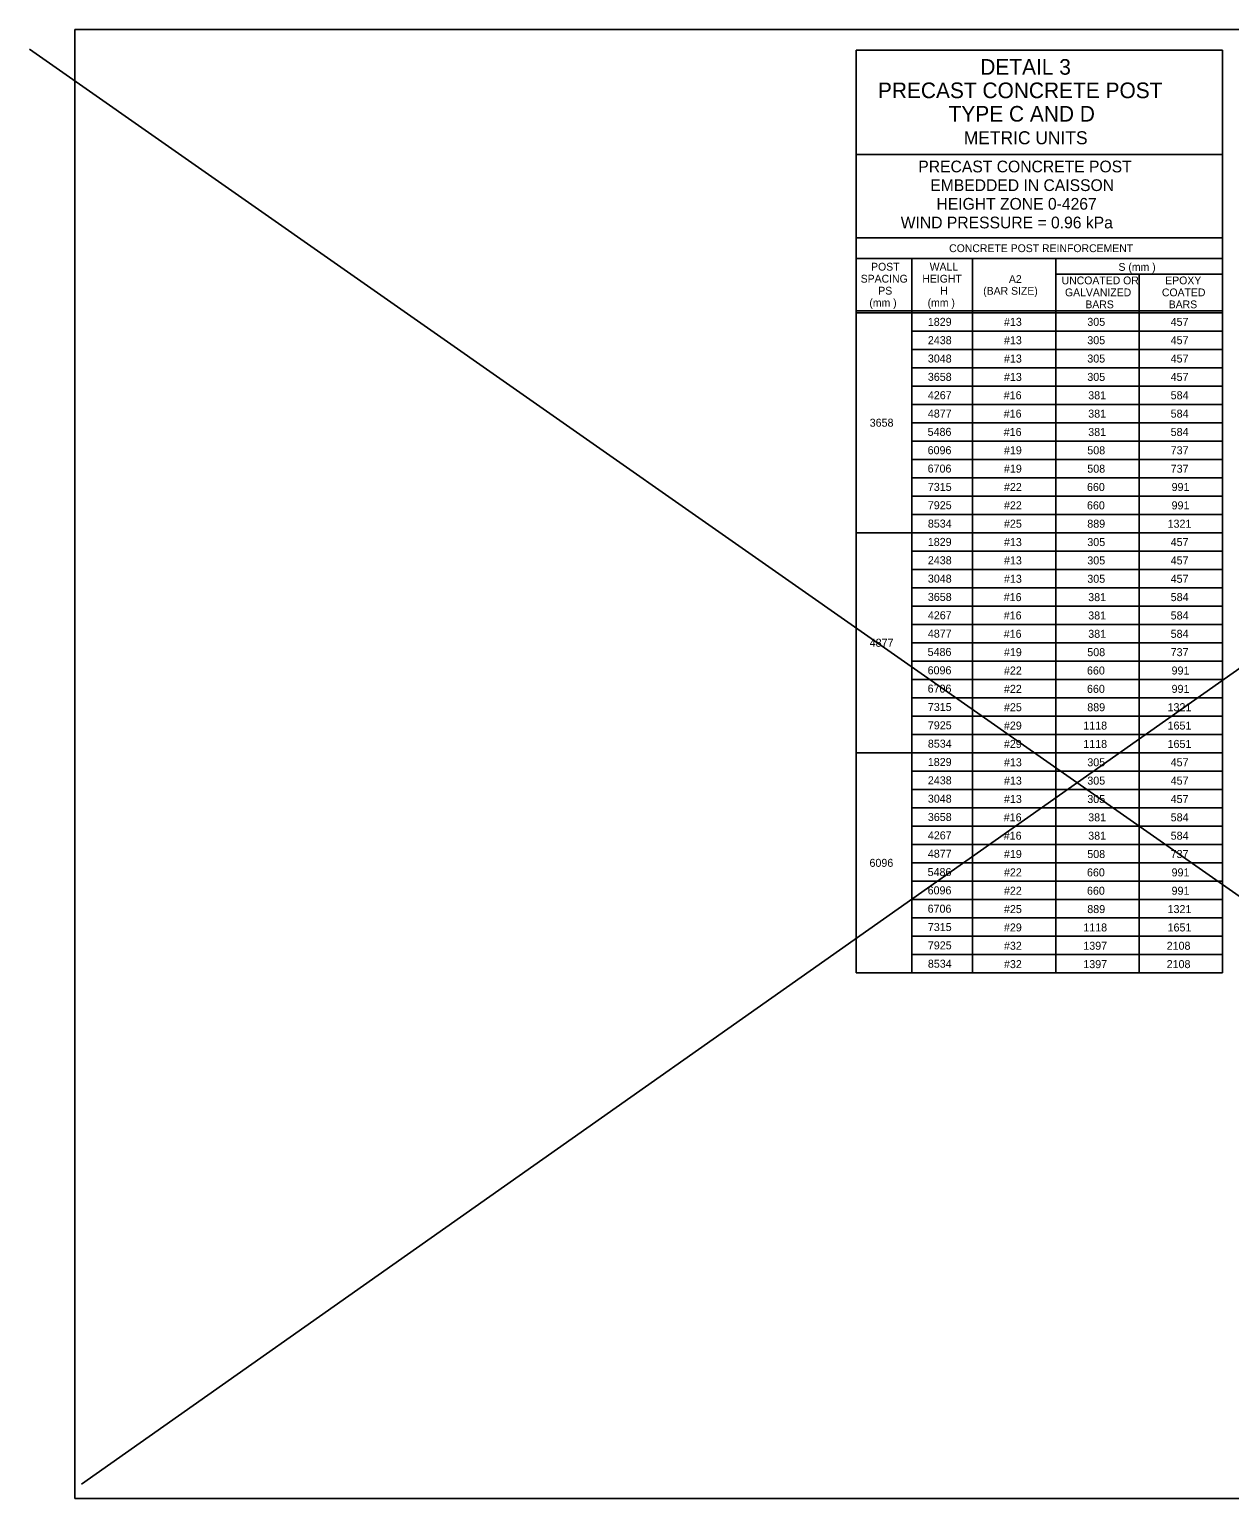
# Model space of a CAD drawing. Extents: x 3351 to 8430, y -3586 to 1457.
# Drawn here: x 5466 to 5927, y -1789 to -1225 of the extents above; entities that cross this region are included whole.
import ezdxf

# ---------------------------------------------------------------- set-up
doc = ezdxf.new("R2010")
doc.units = 0
doc.layers.add('1', color=7, linetype='Continuous')
doc.layers.add('2', color=7, linetype='Continuous')

msp = doc.modelspace()

# ---------------------------------------------------------------- linework, layer by layer
at = {"layer": '1'}
for p, q in [((5465.95, -1232.89), (6239.1, -1774.22)), ((5783.34, -1233.31), (5783.34, -1587.5)), ((5924.01, -1233.31), (5783.34, -1233.31)), ((5924.01, -1233.31), (5924.01, -1587.5)), ((6258.97, -1239.01), (5486, -1783.78)), ((5924.01, -1273.31), (5783.34, -1273.31)), ((5783.34, -1305.31), (5924.01, -1305.31)), ((5783.34, -1305.31), (5856.68, -1305.31)), ((5783.34, -1313.31), (5924.01, -1313.31)), ((5804.68, -1587.5), (5804.68, -1313.31)), ((5828.01, -1313.31), (5828.01, -1587.5)), ((5860.01, -1313.31), (5860.01, -1587.5)), ((5924.05, -1319.3), (5860.05, -1319.3)), ((5892.01, -1319.3), (5892.01, -1587.5)), ((5783.34, -1333.31), (5924.01, -1333.31)), ((5783.34, -1334.06), (5924.01, -1334.06)), ((5804.68, -1341.1), (5924.01, -1341.1)), ((5844.01, -1337.58), (5844.01, -1337.58)), ((5876.01, -1337.58), (5876.01, -1337.58)), ((5908.01, -1337.58), (5908.01, -1337.58)), ((5804.68, -1348.14), (5924.01, -1348.14)), ((5804.68, -1355.18), (5924.01, -1355.18)), ((5804.68, -1362.22), (5924.01, -1362.22)), ((5804.68, -1369.26), (5924.01, -1369.26)), ((5804.68, -1376.3), (5924.01, -1376.3)), ((5804.68, -1383.34), (5924.01, -1383.34)), ((5804.68, -1390.38), (5924.01, -1390.38)), ((5804.68, -1397.42), (5924.01, -1397.42)), ((5804.68, -1404.46), (5924.01, -1404.46)), ((5804.68, -1411.5), (5924.01, -1411.5)), ((5783.34, -1418.54), (5924.01, -1418.54)), ((5804.68, -1425.58), (5924.01, -1425.58)), ((5844.01, -1422.06), (5844.01, -1422.06)), ((5876.01, -1422.06), (5876.01, -1422.06)), ((5908.01, -1422.06), (5908.01, -1422.06)), ((5804.68, -1432.62), (5924.01, -1432.62)), ((5804.68, -1439.66), (5924.01, -1439.66)), ((5804.68, -1446.7), (5924.01, -1446.7)), ((5804.68, -1453.74), (5924.01, -1453.74)), ((5804.68, -1460.78), (5924.01, -1460.78)), ((5804.68, -1467.82), (5924.01, -1467.82)), ((5804.68, -1474.86), (5924.01, -1474.86)), ((5804.68, -1481.9), (5924.01, -1481.9)), ((5804.68, -1488.94), (5924.01, -1488.94)), ((5804.68, -1495.98), (5924.01, -1495.98)), ((5783.34, -1503.02), (5924.01, -1503.02)), ((5783.34, -1503.02), (5924.01, -1503.02)), ((5804.68, -1510.06), (5924.01, -1510.06)), ((5804.68, -1510.06), (5924.01, -1510.06)), ((5844.01, -1506.54), (5844.01, -1506.54)), ((5876.01, -1506.54), (5876.01, -1506.54)), ((5908.01, -1506.54), (5908.01, -1506.54)), ((5804.68, -1517.1), (5924.01, -1517.1)), ((5804.68, -1524.14), (5924.01, -1524.14)), ((5804.68, -1531.18), (5924.01, -1531.18)), ((5804.68, -1538.22), (5924.01, -1538.22)), ((5804.68, -1545.26), (5924.01, -1545.26)), ((5804.68, -1552.3), (5924.01, -1552.3)), ((5804.68, -1559.34), (5924.01, -1559.34)), ((5804.68, -1566.38), (5924.01, -1566.38)), ((5804.68, -1573.42), (5924.01, -1573.42)), ((5804.68, -1580.46), (5924.01, -1580.46)), ((5783.34, -1587.5), (5924.01, -1587.5))]:
    msp.add_line(p, q, dxfattribs=at)
at = {"layer": '2'}
for p, q in [((5483.34, -1789.31), (5483.34, -1225.31)), ((5483.34, -1225.31), (6269.34, -1225.31)), ((6269.34, -1789.31), (5483.34, -1789.31))]:
    msp.add_line(p, q, dxfattribs=at)

# ---------------------------------------------------------------- texts
at = {"layer": '1'}
for s, height, p in [('DETAIL 3', 6, (5830.97, -1242.71)), ('PRECAST CONCRETE POST', 6, (5791.69, -1251.71)), ('TYPE C AND D', 6, (5818.81, -1260.71)), ('METRIC UNITS', 5, (5824.64, -1269.41)), ('PRECAST CONCRETE POST', 4.5, (5807.19, -1280.19)), ('EMBEDDED IN CAISSON', 4.5, (5811.78, -1287.36)), ('HEIGHT ZONE 0-4267', 4.5, (5814.15, -1294.52)), ('WIND PRESSURE = 0.96 kPa', 4.5, (5800.44, -1301.69)), ('CONCRETE POST REINFORCEMENT', 3, (5819.02, -1310.81)), ('SPACING', 3, (5785.07, -1322.51)), ('POST', 3, (5789.07, -1317.91)), ('HEIGHT', 3, (5808.73, -1322.51)), ('WALL', 3, (5811.56, -1317.91)), ('A2', 3, (5841.97, -1322.67)), ('S (mm )', 3, (5884.04, -1318)), ('PS', 3, (5791.83, -1327.11)), ('H', 3, (5815.61, -1327.11)), ('(BAR SIZE)', 3, (5832.1, -1327.17)), ('UNCOATED OR', 3, (5862.2, -1323.17)), ('GALVANIZED', 3, (5863.5, -1327.77)), ('COATED', 3, (5900.7, -1327.77)), ('EPOXY', 3, (5901.99, -1323.17)), ('(mm )', 3, (5788.4, -1331.71)), ('(mm )', 3, (5810.76, -1331.71)), ('BARS', 3, (5871.31, -1332.37)), ('BARS', 3, (5903.31, -1332.37)), ('1829', 3.07, (5810.84, -1339.11)), ('#13', 3.07, (5840.07, -1339.11)), ('305', 3.07, (5872.07, -1339.11)), ('457', 3.07, (5904.07, -1339.11)), ('2438', 3.07, (5810.86, -1346.15)), ('#13', 3.07, (5840.07, -1346.16)), ('305', 3.07, (5872.07, -1346.16)), ('457', 3.07, (5904.07, -1346.16)), ('3048', 3.07, (5810.86, -1353.19)), ('#13', 3.07, (5840.07, -1353.2)), ('305', 3.07, (5872.07, -1353.2)), ('457', 3.07, (5904.07, -1353.2)), ('3658', 3.07, (5810.86, -1360.23)), ('#13', 3.07, (5840.07, -1360.25)), ('305', 3.07, (5872.07, -1360.25)), ('457', 3.07, (5904.07, -1360.25)), ('4267', 3.07, (5810.86, -1367.27)), ('#16', 3.07, (5839.98, -1367.29)), ('381', 3.07, (5872.42, -1367.29)), ('584', 3.07, (5904.07, -1367.29)), ('3658', 3.07, (5788.53, -1377.83)), ('4877', 3.07, (5810.86, -1374.31)), ('#16', 3.07, (5839.98, -1374.34)), ('381', 3.07, (5872.42, -1374.34)), ('584', 3.07, (5904.07, -1374.34)), ('5486', 3.07, (5810.77, -1381.35)), ('#16', 3.07, (5839.98, -1381.38)), ('381', 3.07, (5872.42, -1381.38)), ('584', 3.07, (5904.07, -1381.38)), ('6096', 3.07, (5810.77, -1388.39)), ('#19', 3.07, (5840.06, -1388.42)), ('508', 3.07, (5872.07, -1388.42)), ('737', 3.07, (5904.07, -1388.42)), ('6706', 3.07, (5810.77, -1395.43)), ('#19', 3.07, (5840.06, -1395.47)), ('508', 3.07, (5872.07, -1395.47)), ('737', 3.07, (5904.07, -1395.47)), ('7315', 3.07, (5810.86, -1402.47)), ('#22', 3.07, (5840.07, -1402.51)), ('660', 3.07, (5871.94, -1402.51)), ('991', 3.07, (5904.42, -1402.51)), ('7925', 3.07, (5810.86, -1409.51)), ('#22', 3.07, (5840.07, -1409.56)), ('660', 3.07, (5871.94, -1409.56)), ('991', 3.07, (5904.42, -1409.56)), ('8534', 3.07, (5810.86, -1416.55)), ('#25', 3.07, (5840.07, -1416.6)), ('889', 3.07, (5872.06, -1416.6)), ('1321', 3.07, (5902.88, -1416.6)), ('1829', 3.07, (5810.84, -1423.59)), ('#13', 3.07, (5840.07, -1423.65)), ('305', 3.07, (5872.07, -1423.65)), ('457', 3.07, (5904.07, -1423.65)), ('2438', 3.07, (5810.86, -1430.63)), ('#13', 3.07, (5840.07, -1430.69)), ('305', 3.07, (5872.07, -1430.69)), ('457', 3.07, (5904.07, -1430.69)), ('3048', 3.07, (5810.86, -1437.67)), ('#13', 3.07, (5840.07, -1437.74)), ('305', 3.07, (5872.07, -1437.74)), ('457', 3.07, (5904.07, -1437.74)), ('3658', 3.07, (5810.86, -1444.71)), ('#16', 3.07, (5839.98, -1444.78)), ('381', 3.07, (5872.42, -1444.78)), ('584', 3.07, (5904.07, -1444.78)), ('4267', 3.07, (5810.86, -1451.75)), ('#16', 3.07, (5839.98, -1451.82)), ('381', 3.07, (5872.42, -1451.82)), ('584', 3.07, (5904.07, -1451.82)), ('4877', 3.07, (5788.53, -1462.31)), ('4877', 3.07, (5810.86, -1458.79)), ('#16', 3.07, (5839.98, -1458.87)), ('381', 3.07, (5872.42, -1458.87)), ('584', 3.07, (5904.07, -1458.87)), ('5486', 3.07, (5810.77, -1465.83)), ('#19', 3.07, (5840.06, -1465.91)), ('508', 3.07, (5872.07, -1465.91)), ('737', 3.07, (5904.07, -1465.91)), ('6096', 3.07, (5810.77, -1472.87)), ('#22', 3.07, (5840.07, -1472.96)), ('660', 3.07, (5871.94, -1472.96)), ('991', 3.07, (5904.42, -1472.96)), ('6706', 3.07, (5810.77, -1479.91)), ('#22', 3.07, (5840.07, -1480)), ('660', 3.07, (5871.94, -1480)), ('991', 3.07, (5904.42, -1480)), ('7315', 3.07, (5810.86, -1486.95)), ('#25', 3.07, (5840.07, -1487.05)), ('889', 3.07, (5872.06, -1487.05)), ('1321', 3.07, (5902.88, -1487.05)), ('7925', 3.07, (5810.86, -1493.99)), ('#29', 3.07, (5840.06, -1494.09)), ('1118', 3.07, (5870.53, -1494.09)), ('1651', 3.07, (5902.88, -1494.09)), ('8534', 3.07, (5810.86, -1501.03)), ('#29', 3.07, (5840.06, -1501.14)), ('1118', 3.07, (5870.53, -1501.14)), ('1651', 3.07, (5902.88, -1501.14)), ('1829', 3.07, (5810.84, -1508.07)), ('#13', 3.07, (5840.07, -1508.18)), ('305', 3.07, (5872.07, -1508.18)), ('457', 3.07, (5904.07, -1508.18)), ('2438', 3.07, (5810.86, -1515.11)), ('#13', 3.07, (5840.07, -1515.22)), ('305', 3.07, (5872.07, -1515.22)), ('457', 3.07, (5904.07, -1515.22)), ('3048', 3.07, (5810.86, -1522.15)), ('#13', 3.07, (5840.07, -1522.27)), ('305', 3.07, (5872.07, -1522.27)), ('457', 3.07, (5904.07, -1522.27)), ('3658', 3.07, (5810.86, -1529.19)), ('#16', 3.07, (5839.98, -1529.31)), ('381', 3.07, (5872.42, -1529.31)), ('584', 3.07, (5904.07, -1529.31)), ('4267', 3.07, (5810.86, -1536.23)), ('#16', 3.07, (5839.98, -1536.36)), ('381', 3.07, (5872.42, -1536.36)), ('584', 3.07, (5904.07, -1536.36)), ('6096', 3.07, (5788.45, -1546.79)), ('4877', 3.07, (5810.86, -1543.27)), ('#19', 3.07, (5840.06, -1543.4)), ('508', 3.07, (5872.07, -1543.4)), ('737', 3.07, (5904.07, -1543.4)), ('5486', 3.07, (5810.77, -1550.31)), ('#22', 3.07, (5840.07, -1550.45)), ('660', 3.07, (5871.94, -1550.45)), ('991', 3.07, (5904.42, -1550.45)), ('6096', 3.07, (5810.77, -1557.35)), ('#22', 3.07, (5840.07, -1557.49)), ('660', 3.07, (5871.94, -1557.49)), ('991', 3.07, (5904.42, -1557.49)), ('6706', 3.07, (5810.77, -1564.39)), ('#25', 3.07, (5840.07, -1564.54)), ('889', 3.07, (5872.06, -1564.54)), ('1321', 3.07, (5902.88, -1564.54)), ('7315', 3.07, (5810.86, -1571.43)), ('#29', 3.07, (5840.06, -1571.58)), ('1118', 3.07, (5870.53, -1571.58)), ('1651', 3.07, (5902.88, -1571.58)), ('7925', 3.07, (5810.86, -1578.47)), ('#32', 3.07, (5840.07, -1578.62)), ('1397', 3.07, (5870.53, -1578.62)), ('2108', 3.07, (5902.53, -1578.62)), ('8534', 3.07, (5810.86, -1585.51)), ('#32', 3.07, (5840.07, -1585.67)), ('1397', 3.07, (5870.53, -1585.67)), ('2108', 3.07, (5902.53, -1585.67))]:
    msp.add_text(s, height=height, dxfattribs=at).set_placement(p)

doc.saveas('drawing.dxf')
